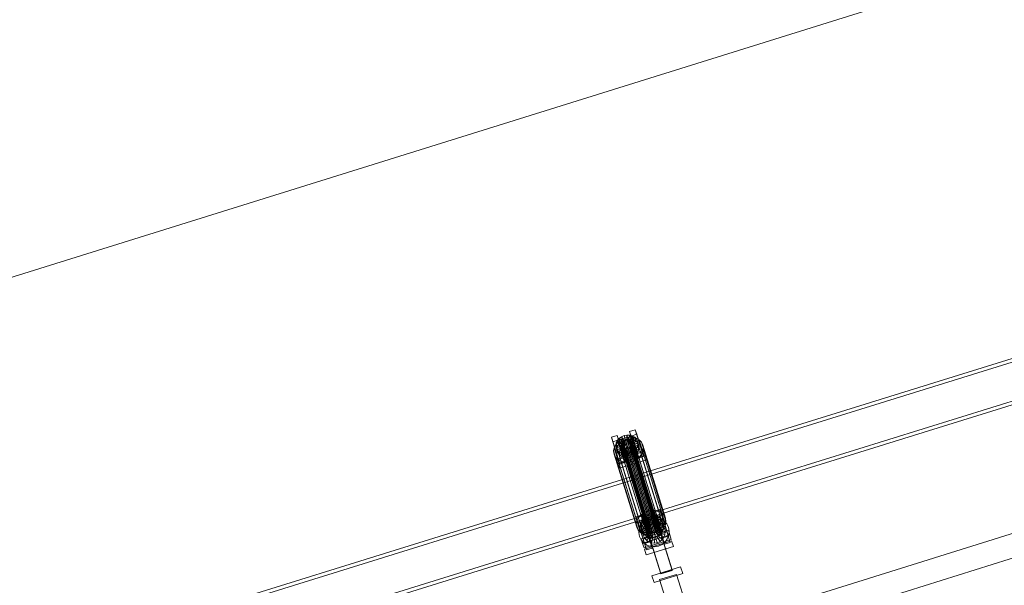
# Model space of a CAD drawing. Header units: millimetres. Extents: x -4738 to 65662, y -68080 to 6847.
# Tile 815 of 1056: x 16249 to 17909, y 1068 to 2021. Entities that reach past the tile are written whole.
import ezdxf

# ---------------------------------------------------------------- set-up
doc = ezdxf.new("R2010")
doc.units = ezdxf.units.MM
doc.layers.add('COTAS_P', color=1, linetype='Continuous', lineweight=0)
doc.layers.add('lateral_C02', color=7, linetype='Continuous', lineweight=0)
doc.dimstyles.new('R19_100', dxfattribs={"dimtxt": 250, "dimasz": 150, "dimexe": 150, "dimexo": 80, "dimgap": 100, "dimtad": 1, "dimtih": 1, "dimtoh": 1, "dimdsep": 46, "dimcen": 0.09, "dimadec": 0, "dimazin": 0, "dimtfac": 1, "dimtdec": 4, "dimtofl": 0, "dimtmove": 0, "dimatfit": 3, "dimfxl": 1, "dimtolj": 1, "dimtzin": 0, "dimarcsym": 0})

# ---------------------------------------------------------------- blocks, each defined once
blk = doc.blocks.new('DIM_R31_4')
at = {"layer": 'COTAS_P'}
for p, q in [((15248.4, 1279.1), (24311.8, 4109.1)), ((24311.8, 4109.1), (24155.2, 4107.3)), ((24311.8, 4109.1), (24182.1, 4021.4)), ((24580.1, 3250), (24311.8, 4109.1)), ((15248.4, 1279.1), (15378.1, 1366.8)), ((15248.4, 1279.1), (15405, 1280.8)), ((15516.6, 420), (15248.4, 1279.1))]:
    blk.add_line(p, q, dxfattribs=at)
blk.add_text('9495 P', height=250, rotation=17.3406, dxfattribs=at).set_placement((19750.3, 2789.5))

msp = doc.modelspace()

# ---------------------------------------------------------------- linework, layer by layer
at = {"layer": 'lateral_C02'}
for p, q in [((18224.729, 1544.304), (17288.772, 1253.81)), ((17290.55, 1248.079), (18226.507, 1538.574)), ((17309.174, 1188.074), (18245.131, 1478.568)), ((18246.91, 1472.838), (17310.953, 1182.344)), ((17277.444, 1327.253), (17286.99, 1330.234)), ((17286.99, 1330.234), (17289.37, 1322.565)), ((17298.74, 1292.711), (17286.99, 1330.234)), ((17246.899, 1317.716), (17256.444, 1320.696)), ((17249.279, 1310.047), (17246.899, 1317.716)), ((17246.899, 1317.716), (17258.649, 1280.193)), ((17258.825, 1313.027), (17249.279, 1310.047)), ((17256.444, 1320.696), (17258.825, 1313.027)), ((17268.195, 1283.174), (17256.444, 1320.696)), ((17256.631, 1311.946), (17259.648, 1315.479)), ((17257.957, 1310.093), (17263.184, 1313.902)), ((17258.825, 1313.027), (17270.575, 1275.505)), ((17259.648, 1315.479), (17263.558, 1318.328)), ((17266.541, 1310.199), (17259.648, 1315.479)), ((17259.648, 1315.479), (17261.689, 1308.905)), ((17263.184, 1313.902), (17269.247, 1316.538)), ((17263.184, 1313.902), (17301.439, 1190.648)), ((17263.558, 1318.328), (17268.094, 1320.3)), ((17268.393, 1311.549), (17263.558, 1318.328)), ((17263.558, 1318.328), (17265.598, 1311.755)), ((17270.134, 1313.727), (17265.598, 1311.755)), ((17266.201, 1311.295), (17268.053, 1312.645)), ((17268.053, 1312.645), (17270.202, 1313.579)), ((17268.053, 1312.645), (17312.429, 1169.669)), ((17268.094, 1320.3), (17272.946, 1321.26)), ((17270.542, 1312.483), (17268.094, 1320.3)), ((17268.094, 1320.3), (17270.134, 1313.727)), ((17270.542, 1312.483), (17268.393, 1311.549)), ((17269.247, 1316.538), (17275.734, 1317.821)), ((17269.247, 1316.538), (17307.502, 1193.284)), ((17274.986, 1314.686), (17270.134, 1313.727)), ((17270.134, 1313.727), (17272.582, 1305.909)), ((17270.202, 1313.579), (17272.5, 1314.033)), ((17270.202, 1313.579), (17314.577, 1170.603)), ((17272.84, 1312.937), (17270.542, 1312.483)), ((17272.582, 1305.909), (17270.542, 1312.483)), ((17272.5, 1314.033), (17274.792, 1313.977)), ((17272.5, 1314.033), (17316.876, 1171.058)), ((17272.84, 1312.937), (17272.946, 1321.26)), ((17275.132, 1312.882), (17272.84, 1312.937)), ((17274.88, 1306.364), (17272.84, 1312.937)), ((17272.946, 1321.26), (17277.785, 1321.142)), ((17272.946, 1321.26), (17274.986, 1314.686)), ((17274.792, 1313.977), (17276.922, 1313.415)), ((17274.792, 1313.977), (17319.168, 1171.002)), ((17274.986, 1314.686), (17274.88, 1306.364)), ((17279.825, 1314.568), (17274.986, 1314.686)), ((17275.132, 1312.882), (17277.785, 1321.142)), ((17277.262, 1312.319), (17275.132, 1312.882)), ((17277.172, 1306.308), (17275.132, 1312.882)), ((17275.734, 1317.821), (17282.203, 1317.663)), ((17275.734, 1317.821), (17313.989, 1194.567)), ((17276.922, 1313.415), (17278.743, 1312.384)), ((17276.922, 1313.415), (17321.297, 1170.439)), ((17279.825, 1314.568), (17277.172, 1306.308)), ((17277.262, 1312.319), (17282.28, 1319.954)), ((17279.083, 1311.288), (17277.262, 1312.319)), ((17279.302, 1305.746), (17277.262, 1312.319)), ((17279.825, 1319.584), (17277.444, 1327.253)), ((17277.444, 1327.253), (17289.195, 1289.731)), ((17277.785, 1321.142), (17282.28, 1319.954)), ((17277.785, 1321.142), (17279.825, 1314.568)), ((17278.743, 1312.384), (17280.133, 1310.955)), ((17278.743, 1312.384), (17323.119, 1169.409)), ((17279.083, 1311.288), (17286.126, 1317.778)), ((17284.321, 1313.381), (17279.302, 1305.746)), ((17289.37, 1322.565), (17279.825, 1319.584)), ((17291.575, 1282.062), (17279.825, 1319.584)), ((17284.321, 1313.381), (17279.825, 1314.568)), ((17280.473, 1309.859), (17289.059, 1314.762)), ((17282.203, 1317.663), (17288.213, 1316.076)), ((17282.203, 1317.663), (17320.458, 1194.409)), ((17282.28, 1319.954), (17286.126, 1317.778)), ((17282.28, 1319.954), (17284.321, 1313.381)), ((17288.166, 1311.205), (17284.321, 1313.381)), ((17286.126, 1317.778), (17289.059, 1314.762)), ((17286.126, 1317.778), (17288.166, 1311.205)), ((17288.213, 1316.076), (17293.353, 1313.167)), ((17288.213, 1316.076), (17326.467, 1192.821)), ((17289.059, 1314.762), (17290.881, 1311.11)), ((17289.059, 1314.762), (17291.1, 1308.188)), ((17289.37, 1322.565), (17301.121, 1285.042)), ((17293.353, 1313.167), (17297.275, 1309.134)), ((17293.353, 1313.167), (17331.608, 1189.912)), ((17261.03, 1272.524), (17249.279, 1310.047)), ((17250.436, 1294.509), (17251.359, 1300.054)), ((17251.359, 1300.054), (17253.924, 1305.37)), ((17251.359, 1300.054), (17289.614, 1176.8)), ((17253.924, 1305.37), (17257.957, 1310.093)), ((17253.924, 1305.37), (17292.179, 1182.115)), ((17254.023, 1303.822), (17254.713, 1307.97)), ((17263.876, 1304.677), (17254.023, 1303.822)), ((17254.023, 1303.822), (17256.063, 1297.248)), ((17254.608, 1299.785), (17254.023, 1303.822)), ((17264.154, 1302.765), (17254.608, 1299.785)), ((17254.608, 1299.785), (17256.649, 1293.211)), ((17256.43, 1296.133), (17254.608, 1299.785)), ((17254.713, 1307.97), (17256.631, 1311.946)), ((17264.203, 1306.642), (17254.713, 1307.97)), ((17254.713, 1307.97), (17256.753, 1301.396)), ((17256.753, 1301.396), (17256.063, 1297.248)), ((17256.063, 1297.248), (17265.917, 1298.104)), ((17256.063, 1297.248), (17256.649, 1293.211)), ((17265.017, 1301.036), (17256.43, 1296.133)), ((17256.43, 1296.133), (17258.47, 1289.56)), ((17259.364, 1293.117), (17256.43, 1296.133)), ((17265.112, 1308.526), (17256.631, 1311.946)), ((17256.631, 1311.946), (17258.672, 1305.372)), ((17256.649, 1293.211), (17266.194, 1296.191)), ((17258.672, 1305.372), (17256.753, 1301.396)), ((17256.753, 1301.396), (17266.243, 1300.069)), ((17257.957, 1310.093), (17296.212, 1186.838)), ((17261.689, 1308.905), (17258.672, 1305.372)), ((17258.672, 1305.372), (17267.152, 1301.952)), ((17266.406, 1299.607), (17259.364, 1293.117)), ((17265.598, 1311.755), (17261.689, 1308.905)), ((17261.689, 1308.905), (17268.582, 1303.626)), ((17268.228, 1298.576), (17263.209, 1290.941)), ((17263.536, 1305.773), (17263.863, 1307.738)), ((17263.814, 1303.861), (17263.536, 1305.773)), ((17263.536, 1305.773), (17307.912, 1162.798)), ((17264.677, 1302.131), (17263.814, 1303.861)), ((17263.814, 1303.861), (17308.189, 1160.885)), ((17263.863, 1307.738), (17264.772, 1309.621)), ((17263.863, 1307.738), (17308.239, 1164.762)), ((17264.203, 1306.642), (17263.876, 1304.677)), ((17265.917, 1298.104), (17263.876, 1304.677)), ((17263.876, 1304.677), (17264.154, 1302.765)), ((17266.194, 1296.191), (17264.154, 1302.765)), ((17264.154, 1302.765), (17265.017, 1301.036)), ((17265.112, 1308.526), (17264.203, 1306.642)), ((17266.243, 1300.069), (17264.203, 1306.642)), ((17266.066, 1300.702), (17264.677, 1302.131)), ((17264.677, 1302.131), (17309.052, 1159.156)), ((17264.772, 1309.621), (17266.201, 1311.295)), ((17264.772, 1309.621), (17309.148, 1166.646)), ((17267.057, 1294.462), (17265.017, 1301.036)), ((17265.017, 1301.036), (17266.406, 1299.607)), ((17266.541, 1310.199), (17265.112, 1308.526)), ((17267.152, 1301.952), (17265.112, 1308.526)), ((17265.598, 1311.755), (17270.433, 1304.975)), ((17265.917, 1298.104), (17266.243, 1300.069)), ((17266.194, 1296.191), (17265.917, 1298.104)), ((17267.888, 1299.671), (17266.066, 1300.702)), ((17266.066, 1300.702), (17310.442, 1157.727)), ((17267.057, 1294.462), (17266.194, 1296.191)), ((17266.201, 1311.295), (17310.577, 1168.319)), ((17266.243, 1300.069), (17267.152, 1301.952)), ((17268.447, 1293.033), (17266.406, 1299.607)), ((17266.406, 1299.607), (17268.228, 1298.576)), ((17268.393, 1311.549), (17266.541, 1310.199)), ((17268.582, 1303.626), (17266.541, 1310.199)), ((17267.152, 1301.952), (17268.582, 1303.626)), ((17270.357, 1298.013), (17267.705, 1289.753)), ((17270.017, 1299.109), (17267.888, 1299.671)), ((17267.888, 1299.671), (17312.263, 1156.696)), ((17270.268, 1292.002), (17268.228, 1298.576)), ((17268.228, 1298.576), (17270.357, 1298.013)), ((17270.433, 1304.975), (17268.393, 1311.549)), ((17268.582, 1303.626), (17270.433, 1304.975)), ((17272.309, 1299.053), (17270.017, 1299.109)), ((17270.017, 1299.109), (17314.393, 1156.134)), ((17272.398, 1291.44), (17270.357, 1298.013)), ((17270.357, 1298.013), (17272.649, 1297.957)), ((17270.433, 1304.975), (17272.582, 1305.909)), ((17274.608, 1299.508), (17272.309, 1299.053)), ((17272.309, 1299.053), (17316.685, 1156.078)), ((17272.649, 1297.957), (17272.544, 1289.635)), ((17272.582, 1305.909), (17274.88, 1306.364)), ((17272.649, 1297.957), (17274.948, 1298.412)), ((17274.69, 1291.384), (17272.649, 1297.957)), ((17276.756, 1300.442), (17274.608, 1299.508)), ((17274.608, 1299.508), (17318.983, 1156.532)), ((17274.88, 1306.364), (17277.172, 1306.308)), ((17274.948, 1298.412), (17277.096, 1299.346)), ((17274.948, 1298.412), (17277.396, 1290.595)), ((17276.988, 1291.838), (17274.948, 1298.412)), ((17278.608, 1301.791), (17276.756, 1300.442)), ((17276.756, 1300.442), (17321.132, 1157.466)), ((17277.096, 1299.346), (17278.948, 1300.696)), ((17277.096, 1299.346), (17281.932, 1292.567)), ((17279.137, 1292.772), (17277.096, 1299.346)), ((17277.172, 1306.308), (17279.302, 1305.746)), ((17280.037, 1303.465), (17278.608, 1301.791)), ((17278.608, 1301.791), (17322.984, 1158.816)), ((17278.948, 1300.696), (17280.377, 1302.369)), ((17278.948, 1300.696), (17285.841, 1295.416)), ((17280.989, 1294.122), (17278.948, 1300.696)), ((17280.473, 1309.859), (17279.083, 1311.288)), ((17281.123, 1304.715), (17279.083, 1311.288)), ((17279.302, 1305.746), (17281.123, 1304.715)), ((17280.946, 1305.348), (17280.037, 1303.465)), ((17280.037, 1303.465), (17324.413, 1160.49)), ((17280.133, 1310.955), (17280.996, 1309.226)), ((17280.133, 1310.955), (17324.508, 1167.98)), ((17280.377, 1302.369), (17281.286, 1304.253)), ((17280.377, 1302.369), (17288.858, 1298.949)), ((17282.418, 1295.796), (17280.377, 1302.369)), ((17281.336, 1308.13), (17280.473, 1309.859)), ((17282.513, 1303.286), (17280.473, 1309.859)), ((17281.273, 1307.313), (17280.946, 1305.348)), ((17280.946, 1305.348), (17325.322, 1162.373)), ((17282.418, 1295.796), (17280.989, 1294.122)), ((17280.996, 1309.226), (17281.273, 1307.313)), ((17325.371, 1166.25), (17280.996, 1309.226)), ((17288.166, 1311.205), (17281.123, 1304.715)), ((17281.123, 1304.715), (17282.513, 1303.286)), ((17281.273, 1307.313), (17325.649, 1164.338)), ((17281.286, 1304.253), (17281.613, 1306.218)), ((17281.286, 1304.253), (17290.777, 1302.925)), ((17283.327, 1297.679), (17281.286, 1304.253)), ((17290.881, 1311.11), (17281.336, 1308.13)), ((17281.336, 1308.13), (17283.376, 1301.556)), ((17281.613, 1306.218), (17281.336, 1308.13)), ((17281.613, 1306.218), (17291.467, 1307.073)), ((17283.654, 1299.644), (17281.613, 1306.218)), ((17283.327, 1297.679), (17282.418, 1295.796)), ((17290.898, 1292.376), (17282.418, 1295.796)), ((17291.1, 1308.188), (17282.513, 1303.286)), ((17282.513, 1303.286), (17283.376, 1301.556)), ((17283.654, 1299.644), (17283.327, 1297.679)), ((17292.817, 1296.352), (17283.327, 1297.679)), ((17283.376, 1301.556), (17292.922, 1304.537)), ((17283.376, 1301.556), (17283.654, 1299.644)), ((17293.507, 1300.5), (17283.654, 1299.644)), ((17288.858, 1298.949), (17285.841, 1295.416)), ((17291.1, 1308.188), (17288.166, 1311.205)), ((17290.777, 1302.925), (17288.858, 1298.949)), ((17288.858, 1298.949), (17290.898, 1292.376)), ((17291.467, 1307.073), (17290.777, 1302.925)), ((17290.777, 1302.925), (17292.817, 1296.352)), ((17292.922, 1304.537), (17290.881, 1311.11)), ((17290.881, 1311.11), (17291.467, 1307.073)), ((17290.898, 1292.376), (17292.817, 1296.352)), ((17292.922, 1304.537), (17291.1, 1308.188)), ((17291.467, 1307.073), (17293.507, 1300.5)), ((17292.817, 1296.352), (17293.507, 1300.5)), ((17293.507, 1300.5), (17292.922, 1304.537)), ((17297.275, 1309.134), (17299.711, 1304.253)), ((17297.275, 1309.134), (17335.53, 1185.88)), ((17300.494, 1298.856), (17299.571, 1293.311)), ((17299.711, 1304.253), (17300.494, 1298.856)), ((17337.965, 1180.999), (17299.711, 1304.253)), ((17300.494, 1298.856), (17338.749, 1175.602)), ((17251.22, 1289.112), (17250.436, 1294.509)), ((17250.436, 1294.509), (17288.691, 1171.255)), ((17253.655, 1284.231), (17251.22, 1289.112)), ((17251.22, 1289.112), (17289.474, 1165.858)), ((17257.577, 1280.199), (17253.655, 1284.231)), ((17253.655, 1284.231), (17291.91, 1160.977)), ((17255.296, 1280.863), (17301.114, 1295.169)), ((17257.676, 1273.193), (17255.296, 1280.863)), ((17255.296, 1280.863), (17257.744, 1273.045)), ((17256.649, 1293.211), (17258.47, 1289.56)), ((17262.718, 1277.29), (17257.577, 1280.199)), ((17257.577, 1280.199), (17295.832, 1156.944)), ((17303.495, 1287.5), (17257.676, 1273.193)), ((17303.563, 1287.352), (17257.744, 1273.045)), ((17258.47, 1289.56), (17267.057, 1294.462)), ((17258.47, 1289.56), (17261.404, 1286.543)), ((17268.195, 1283.174), (17258.649, 1280.193)), ((17258.649, 1280.193), (17261.03, 1272.524)), ((17259.364, 1293.117), (17261.404, 1286.543)), ((17263.209, 1290.941), (17259.364, 1293.117)), ((17260.124, 1265.376), (17305.943, 1279.683)), ((17261.404, 1286.543), (17268.447, 1293.033)), ((17261.404, 1286.543), (17265.25, 1284.367)), ((17263.209, 1290.941), (17265.25, 1284.367)), ((17267.705, 1289.753), (17263.209, 1290.941)), ((17265.25, 1284.367), (17270.268, 1292.002)), ((17265.25, 1284.367), (17269.745, 1283.18)), ((17268.447, 1293.033), (17267.057, 1294.462)), ((17267.705, 1289.753), (17269.745, 1283.18)), ((17272.544, 1289.635), (17267.705, 1289.753)), ((17270.575, 1275.505), (17268.195, 1283.174)), ((17270.268, 1292.002), (17268.447, 1293.033)), ((17269.745, 1283.18), (17272.398, 1291.44)), ((17269.745, 1283.18), (17274.584, 1283.062)), ((17269.812, 1281.322), (17288.903, 1287.283)), ((17269.888, 1281.079), (17269.812, 1281.322)), ((17330.205, 1087.917), (17269.812, 1281.322)), ((17288.979, 1287.04), (17269.888, 1281.079)), ((17330.281, 1087.674), (17269.888, 1281.079)), ((17272.398, 1291.44), (17270.268, 1292.002)), ((17274.69, 1291.384), (17272.398, 1291.44)), ((17277.396, 1290.595), (17272.544, 1289.635)), ((17272.544, 1289.635), (17274.584, 1283.062)), ((17274.584, 1283.062), (17274.69, 1291.384)), ((17274.584, 1283.062), (17279.436, 1284.021)), ((17276.988, 1291.838), (17274.69, 1291.384)), ((17279.137, 1292.772), (17276.988, 1291.838)), ((17279.436, 1284.021), (17276.988, 1291.838)), ((17281.932, 1292.567), (17277.396, 1290.595)), ((17277.396, 1290.595), (17279.436, 1284.021)), ((17280.989, 1294.122), (17279.137, 1292.772)), ((17283.972, 1285.993), (17279.137, 1292.772)), ((17279.436, 1284.021), (17283.972, 1285.993)), ((17287.881, 1288.843), (17280.989, 1294.122)), ((17287.747, 1279.463), (17281.683, 1276.827)), ((17285.841, 1295.416), (17281.932, 1292.567)), ((17281.932, 1292.567), (17283.972, 1285.993)), ((17283.972, 1285.993), (17287.881, 1288.843)), ((17285.841, 1295.416), (17287.881, 1288.843)), ((17292.973, 1283.272), (17287.747, 1279.463)), ((17287.747, 1279.463), (17326.001, 1156.208)), ((17287.881, 1288.843), (17290.898, 1292.376)), ((17288.903, 1287.283), (17288.979, 1287.04)), ((17349.296, 1093.879), (17288.903, 1287.283)), ((17288.979, 1287.04), (17349.372, 1093.635)), ((17298.74, 1292.711), (17289.195, 1289.731)), ((17289.195, 1289.731), (17291.575, 1282.062)), ((17291.575, 1282.062), (17301.121, 1285.042)), ((17297.006, 1287.996), (17292.973, 1283.272)), ((17292.973, 1283.272), (17331.228, 1160.018)), ((17299.571, 1293.311), (17297.006, 1287.996)), ((17297.006, 1287.996), (17335.261, 1164.741)), ((17301.121, 1285.042), (17298.74, 1292.711)), ((17299.571, 1293.311), (17337.826, 1170.057)), ((17301.114, 1295.169), (17303.495, 1287.5)), ((17303.563, 1287.352), (17301.114, 1295.169)), ((17303.495, 1287.5), (17305.943, 1279.683)), ((17305.943, 1279.683), (17303.563, 1287.352)), ((17260.124, 1265.376), (17257.676, 1273.193)), ((17257.744, 1273.045), (17260.124, 1265.376)), ((17261.03, 1272.524), (17270.575, 1275.505)), ((17268.727, 1275.702), (17262.718, 1277.29)), ((17262.718, 1277.29), (17300.972, 1154.035)), ((17275.196, 1275.544), (17268.727, 1275.702)), ((17268.727, 1275.702), (17306.982, 1152.447)), ((17281.683, 1276.827), (17275.196, 1275.544)), ((17275.196, 1275.544), (17313.451, 1152.29)), ((17281.683, 1276.827), (17319.938, 1153.573)), ((17288.772, 1253.81), (16352.815, 963.315)), ((16354.593, 957.585), (17290.55, 1248.079)), ((17309.174, 1188.074), (17288.772, 1253.81)), ((17288.772, 1253.81), (17290.55, 1248.079)), ((17290.55, 1248.079), (17310.953, 1182.344)), ((17048.368, 882.564), (18193.828, 1240.226)), ((17060.29, 844.382), (18205.75, 1202.044)), ((17319.099, 1193.043), (17328.645, 1196.023)), ((17328.645, 1196.023), (17331.025, 1188.354)), ((17340.396, 1158.501), (17328.645, 1196.023)), ((16373.217, 897.579), (17309.174, 1188.074)), ((17310.953, 1182.344), (16374.996, 891.849)), ((17288.554, 1183.505), (17298.099, 1186.486)), ((17290.934, 1175.836), (17288.554, 1183.505)), ((17288.554, 1183.505), (17300.305, 1145.983)), ((17292.179, 1182.115), (17289.614, 1176.8)), ((17296.212, 1186.838), (17292.179, 1182.115)), ((17301.439, 1190.648), (17296.212, 1186.838)), ((17298.099, 1186.486), (17300.48, 1178.817)), ((17309.85, 1148.963), (17298.099, 1186.486)), ((17298.287, 1177.735), (17301.304, 1181.268)), ((17299.844, 1175.31), (17304.936, 1179.558)), ((17301.304, 1181.268), (17305.213, 1184.118)), ((17308.196, 1175.989), (17301.304, 1181.268)), ((17301.304, 1181.268), (17303.344, 1174.695)), ((17307.502, 1193.284), (17301.439, 1190.648)), ((17304.936, 1179.558), (17310.953, 1182.343)), ((17305.213, 1184.118), (17309.749, 1186.09)), ((17310.048, 1177.338), (17305.213, 1184.118)), ((17305.213, 1184.118), (17307.253, 1177.544)), ((17311.789, 1179.516), (17307.253, 1177.544)), ((17313.989, 1194.567), (17307.502, 1193.284)), ((17309.749, 1186.09), (17314.601, 1187.049)), ((17312.197, 1178.272), (17309.749, 1186.09)), ((17309.749, 1186.09), (17311.789, 1179.516)), ((17310.953, 1182.343), (17317.486, 1183.477)), ((17316.641, 1180.476), (17311.789, 1179.516)), ((17311.789, 1179.516), (17314.237, 1171.699)), ((17320.458, 1194.409), (17313.989, 1194.567)), ((17314.495, 1178.727), (17314.601, 1187.049)), ((17314.601, 1187.049), (17319.44, 1186.931)), ((17314.601, 1187.049), (17316.641, 1180.476)), ((17316.641, 1180.476), (17316.536, 1172.153)), ((17321.48, 1180.358), (17316.641, 1180.476)), ((17316.787, 1178.671), (17319.44, 1186.931)), ((17317.486, 1183.477), (17324.09, 1182.88)), ((17321.48, 1180.358), (17318.828, 1172.097)), ((17318.917, 1178.109), (17323.935, 1185.744)), ((17321.48, 1185.374), (17319.099, 1193.043)), ((17319.099, 1193.043), (17330.85, 1155.52)), ((17319.44, 1186.931), (17323.935, 1185.744)), ((17319.44, 1186.931), (17321.48, 1180.358)), ((17326.467, 1192.821), (17320.458, 1194.409)), ((17320.738, 1177.078), (17327.781, 1183.568)), ((17331.025, 1188.354), (17321.48, 1185.374)), ((17333.23, 1147.851), (17321.48, 1185.374)), ((17325.976, 1179.17), (17321.48, 1180.358)), ((17322.128, 1175.649), (17330.715, 1180.551)), ((17322.168, 1183.331), (17331.714, 1186.312)), ((17322.168, 1183.331), (17336.475, 1137.513)), ((17323.935, 1185.744), (17327.781, 1183.568)), ((17323.935, 1185.744), (17325.976, 1179.17)), ((17324.09, 1182.88), (17330.314, 1180.595)), ((17331.608, 1189.912), (17326.467, 1192.821)), ((17327.781, 1183.568), (17330.715, 1180.551)), ((17327.781, 1183.568), (17329.821, 1176.994)), ((17330.314, 1180.595), (17335.735, 1176.777)), ((17330.715, 1180.551), (17332.536, 1176.9)), ((17330.715, 1180.551), (17332.755, 1173.978)), ((17331.025, 1188.354), (17342.776, 1150.832)), ((17335.53, 1185.88), (17331.608, 1189.912)), ((17346.02, 1140.493), (17331.714, 1186.312)), ((17337.965, 1180.999), (17335.53, 1185.88)), ((17338.749, 1175.602), (17337.965, 1180.999)), ((17289.614, 1176.8), (17288.691, 1171.255)), ((17288.691, 1171.255), (17289.474, 1165.858)), ((17289.474, 1165.858), (17291.91, 1160.977)), ((17300.48, 1178.817), (17290.934, 1175.836)), ((17302.685, 1138.314), (17290.934, 1175.836)), ((17291.623, 1173.793), (17301.168, 1176.774)), ((17291.623, 1173.793), (17305.929, 1127.975)), ((17293.145, 1157.061), (17293.741, 1163.664)), ((17293.741, 1163.664), (17296.026, 1169.889)), ((17295.678, 1169.611), (17296.368, 1173.759)), ((17305.532, 1170.467), (17295.678, 1169.611)), ((17295.678, 1169.611), (17297.718, 1163.037)), ((17296.264, 1165.574), (17295.678, 1169.611)), ((17296.026, 1169.889), (17299.844, 1175.31)), ((17305.809, 1168.554), (17296.264, 1165.574)), ((17296.264, 1165.574), (17298.304, 1159)), ((17298.085, 1161.923), (17296.264, 1165.574)), ((17296.368, 1173.759), (17298.287, 1177.735)), ((17305.858, 1172.432), (17296.368, 1173.759)), ((17296.368, 1173.759), (17298.408, 1167.185)), ((17298.408, 1167.185), (17297.718, 1163.037)), ((17297.718, 1163.037), (17307.572, 1163.893)), ((17297.718, 1163.037), (17298.304, 1159)), ((17306.672, 1166.825), (17298.085, 1161.923)), ((17306.767, 1174.315), (17298.287, 1177.735)), ((17298.287, 1177.735), (17300.327, 1171.161)), ((17300.327, 1171.161), (17298.408, 1167.185)), ((17298.408, 1167.185), (17307.899, 1165.858)), ((17299.985, 1162.262), (17301.695, 1166.918)), ((17303.344, 1174.695), (17300.327, 1171.161)), ((17300.327, 1171.161), (17308.808, 1167.741)), ((17300.48, 1178.817), (17312.23, 1141.294)), ((17308.062, 1165.396), (17301.019, 1158.906)), ((17315.475, 1130.956), (17301.168, 1176.774)), ((17301.695, 1166.918), (17304.551, 1170.973)), ((17310.552, 1162.276), (17301.695, 1166.918)), ((17307.253, 1177.544), (17303.344, 1174.695)), ((17303.344, 1174.695), (17310.237, 1169.415)), ((17304.551, 1170.973), (17308.359, 1174.151)), ((17311.905, 1164.197), (17304.551, 1170.973)), ((17309.883, 1164.365), (17304.865, 1156.73)), ((17305.858, 1172.432), (17305.532, 1170.467)), ((17307.572, 1163.893), (17305.532, 1170.467)), ((17305.532, 1170.467), (17305.809, 1168.554)), ((17307.849, 1161.981), (17305.809, 1168.554)), ((17305.809, 1168.554), (17306.672, 1166.825)), ((17306.767, 1174.315), (17305.858, 1172.432)), ((17307.899, 1165.858), (17305.858, 1172.432)), ((17308.712, 1160.251), (17306.672, 1166.825)), ((17306.672, 1166.825), (17308.062, 1165.396)), ((17308.196, 1175.989), (17306.767, 1174.315)), ((17308.808, 1167.741), (17306.767, 1174.315)), ((17307.253, 1177.544), (17312.089, 1170.765)), ((17307.572, 1163.893), (17307.899, 1165.858)), ((17307.849, 1161.981), (17307.572, 1163.893)), ((17307.899, 1165.858), (17308.808, 1167.741)), ((17308.239, 1164.762), (17307.912, 1162.798)), ((17307.912, 1162.798), (17308.189, 1160.885)), ((17310.102, 1158.823), (17308.062, 1165.396)), ((17308.062, 1165.396), (17309.883, 1164.365)), ((17310.048, 1177.338), (17308.196, 1175.989)), ((17310.237, 1169.415), (17308.196, 1175.989)), ((17309.148, 1166.646), (17308.239, 1164.762)), ((17308.359, 1174.151), (17312.86, 1176.234)), ((17313.709, 1165.702), (17308.359, 1174.151)), ((17308.808, 1167.741), (17310.237, 1169.415)), ((17310.577, 1168.319), (17309.148, 1166.646)), ((17312.013, 1163.803), (17309.36, 1155.543)), ((17311.923, 1157.792), (17309.883, 1164.365)), ((17309.883, 1164.365), (17312.013, 1163.803)), ((17312.197, 1178.272), (17310.048, 1177.338)), ((17312.089, 1170.765), (17310.048, 1177.338)), ((17310.237, 1169.415), (17312.089, 1170.765)), ((17310.552, 1162.276), (17311.905, 1164.197)), ((17312.429, 1169.669), (17310.577, 1168.319)), ((17311.905, 1164.197), (17313.709, 1165.702)), ((17314.053, 1157.229), (17312.013, 1163.803)), ((17312.013, 1163.803), (17314.305, 1163.747)), ((17312.089, 1170.765), (17314.237, 1171.699)), ((17314.495, 1178.727), (17312.197, 1178.272)), ((17314.237, 1171.699), (17312.197, 1178.272)), ((17314.577, 1170.603), (17312.429, 1169.669)), ((17312.86, 1176.234), (17317.747, 1177.082)), ((17315.841, 1166.689), (17312.86, 1176.234)), ((17313.709, 1165.702), (17315.841, 1166.689)), ((17314.305, 1163.747), (17314.199, 1155.425)), ((17314.237, 1171.699), (17316.536, 1172.153)), ((17314.305, 1163.747), (17316.603, 1164.201)), ((17316.345, 1157.173), (17314.305, 1163.747)), ((17316.787, 1178.671), (17314.495, 1178.727)), ((17316.536, 1172.153), (17314.495, 1178.727)), ((17316.876, 1171.058), (17314.577, 1170.603)), ((17315.841, 1166.689), (17318.156, 1167.09)), ((17316.536, 1172.153), (17318.828, 1172.097)), ((17316.603, 1164.201), (17318.752, 1165.135)), ((17316.603, 1164.201), (17319.051, 1156.384)), ((17318.643, 1157.628), (17316.603, 1164.201)), ((17318.917, 1178.109), (17316.787, 1178.671)), ((17318.828, 1172.097), (17316.787, 1178.671)), ((17319.168, 1171.002), (17316.876, 1171.058)), ((17318.156, 1167.09), (17317.747, 1177.082)), ((17317.747, 1177.082), (17322.687, 1176.636)), ((17318.156, 1167.09), (17320.496, 1166.879)), ((17318.752, 1165.135), (17320.603, 1166.485)), ((17318.752, 1165.135), (17323.587, 1158.356)), ((17320.792, 1158.562), (17318.752, 1165.135)), ((17318.828, 1172.097), (17320.957, 1171.535)), ((17320.738, 1177.078), (17318.917, 1178.109)), ((17320.957, 1171.535), (17318.917, 1178.109)), ((17321.297, 1170.439), (17319.168, 1171.002)), ((17320.496, 1166.879), (17322.687, 1176.636)), ((17320.496, 1166.879), (17322.701, 1166.069)), ((17320.603, 1166.485), (17322.033, 1168.159)), ((17320.603, 1166.485), (17327.496, 1161.206)), ((17322.644, 1159.912), (17320.603, 1166.485)), ((17322.128, 1175.649), (17320.738, 1177.078)), ((17322.779, 1170.504), (17320.738, 1177.078)), ((17325.976, 1179.17), (17320.957, 1171.535)), ((17320.957, 1171.535), (17322.779, 1170.504)), ((17323.119, 1169.409), (17321.297, 1170.439)), ((17322.033, 1168.159), (17322.942, 1170.042)), ((17322.033, 1168.159), (17330.513, 1164.739)), ((17324.073, 1161.585), (17322.033, 1168.159)), ((17322.991, 1173.919), (17322.128, 1175.649)), ((17324.168, 1169.075), (17322.128, 1175.649)), ((17322.687, 1176.636), (17327.343, 1174.927)), ((17322.701, 1166.069), (17327.343, 1174.927)), ((17322.701, 1166.069), (17324.622, 1164.716)), ((17329.821, 1176.994), (17322.779, 1170.504)), ((17322.779, 1170.504), (17324.168, 1169.075)), ((17322.942, 1170.042), (17323.268, 1172.007)), ((17322.942, 1170.042), (17332.432, 1168.715)), ((17324.982, 1163.469), (17322.942, 1170.042)), ((17332.536, 1176.9), (17322.991, 1173.919)), ((17322.991, 1173.919), (17325.031, 1167.346)), ((17323.268, 1172.007), (17322.991, 1173.919)), ((17324.508, 1167.98), (17323.119, 1169.409)), ((17323.268, 1172.007), (17333.122, 1172.863)), ((17325.309, 1165.434), (17323.268, 1172.007)), ((17324.982, 1163.469), (17324.073, 1161.585)), ((17332.755, 1173.978), (17324.168, 1169.075)), ((17324.168, 1169.075), (17325.031, 1167.346)), ((17325.371, 1166.25), (17324.508, 1167.98)), ((17324.622, 1164.716), (17331.398, 1172.07)), ((17324.622, 1164.716), (17326.127, 1162.912)), ((17325.309, 1165.434), (17324.982, 1163.469)), ((17334.472, 1162.141), (17324.982, 1163.469)), ((17325.031, 1167.346), (17334.577, 1170.326)), ((17325.031, 1167.346), (17325.309, 1165.434)), ((17335.163, 1166.289), (17325.309, 1165.434)), ((17325.322, 1162.373), (17325.649, 1164.338)), ((17325.649, 1164.338), (17325.371, 1166.25)), ((17329.821, 1176.994), (17325.976, 1179.17)), ((17326.127, 1162.912), (17334.576, 1168.262)), ((17326.127, 1162.912), (17327.114, 1160.78)), ((17336.66, 1163.761), (17327.114, 1160.78)), ((17327.343, 1174.927), (17331.398, 1172.07)), ((17330.513, 1164.739), (17327.496, 1161.206)), ((17332.755, 1173.978), (17329.821, 1176.994)), ((17332.432, 1168.715), (17330.513, 1164.739)), ((17330.513, 1164.739), (17332.554, 1158.165)), ((17331.228, 1160.018), (17335.261, 1164.741)), ((17331.398, 1172.07), (17334.576, 1168.262)), ((17333.122, 1172.863), (17332.432, 1168.715)), ((17332.432, 1168.715), (17334.472, 1162.141)), ((17334.577, 1170.326), (17332.536, 1176.9)), ((17332.536, 1176.9), (17333.122, 1172.863)), ((17334.577, 1170.326), (17332.755, 1173.978)), ((17333.122, 1172.863), (17335.163, 1166.289)), ((17334.472, 1162.141), (17335.163, 1166.289)), ((17334.576, 1168.262), (17336.66, 1163.761)), ((17335.163, 1166.289), (17334.577, 1170.326)), ((17335.261, 1164.741), (17337.826, 1170.057)), ((17335.735, 1176.777), (17339.983, 1171.686)), ((17336.66, 1163.761), (17337.507, 1158.874)), ((17337.826, 1170.057), (17338.749, 1175.602)), ((17339.983, 1171.686), (17342.769, 1165.668)), ((17342.769, 1165.668), (17343.902, 1159.135)), ((17291.91, 1160.977), (17295.832, 1156.944)), ((17294.278, 1150.527), (17293.145, 1157.061)), ((17297.063, 1144.51), (17294.278, 1150.527)), ((17295.832, 1156.944), (17300.972, 1154.035)), ((17296.951, 1146.652), (17342.77, 1160.958)), ((17299.332, 1138.983), (17296.951, 1146.652)), ((17296.951, 1146.652), (17299.399, 1138.835)), ((17298.085, 1161.923), (17300.126, 1155.349)), ((17301.019, 1158.906), (17298.085, 1161.923)), ((17298.304, 1159), (17307.849, 1161.981)), ((17298.304, 1159), (17300.126, 1155.349)), ((17345.15, 1153.289), (17299.332, 1138.983)), ((17345.218, 1153.141), (17299.399, 1138.835)), ((17299.539, 1157.322), (17299.985, 1162.262)), ((17309.531, 1157.73), (17299.539, 1157.322)), ((17300.387, 1152.435), (17299.539, 1157.322)), ((17309.742, 1160.07), (17299.985, 1162.262)), ((17300.126, 1155.349), (17308.712, 1160.251)), ((17300.126, 1155.349), (17303.059, 1152.333)), ((17309.85, 1148.963), (17300.305, 1145.983)), ((17309.932, 1155.415), (17300.387, 1152.435)), ((17302.471, 1147.934), (17300.387, 1152.435)), ((17300.972, 1154.035), (17306.982, 1152.447)), ((17301.019, 1158.906), (17303.059, 1152.333)), ((17304.865, 1156.73), (17301.019, 1158.906)), ((17310.919, 1153.283), (17302.471, 1147.934)), ((17305.648, 1144.125), (17302.471, 1147.934)), ((17303.059, 1152.333), (17310.102, 1158.823)), ((17303.059, 1152.333), (17306.905, 1150.157)), ((17304.865, 1156.73), (17306.905, 1150.157)), ((17309.36, 1155.543), (17304.865, 1156.73)), ((17312.425, 1151.479), (17305.648, 1144.125)), ((17306.905, 1150.157), (17311.923, 1157.792)), ((17306.905, 1150.157), (17311.4, 1148.969)), ((17306.982, 1152.447), (17313.451, 1152.29)), ((17308.712, 1160.251), (17307.849, 1161.981)), ((17308.189, 1160.885), (17309.052, 1159.156)), ((17310.102, 1158.823), (17308.712, 1160.251)), ((17309.052, 1159.156), (17310.442, 1157.727)), ((17309.36, 1155.543), (17311.4, 1148.969)), ((17314.199, 1155.425), (17309.36, 1155.543)), ((17309.531, 1157.73), (17309.742, 1160.07)), ((17309.932, 1155.415), (17309.531, 1157.73)), ((17314.345, 1150.126), (17309.703, 1141.269)), ((17309.742, 1160.07), (17310.552, 1162.276)), ((17312.23, 1141.294), (17309.85, 1148.963)), ((17310.919, 1153.283), (17309.932, 1155.415)), ((17311.923, 1157.792), (17310.102, 1158.823)), ((17310.442, 1157.727), (17312.263, 1156.696)), ((17312.425, 1151.479), (17310.919, 1153.283)), ((17311.381, 1147.386), (17330.472, 1153.348)), ((17311.629, 1146.593), (17311.381, 1147.386)), ((17329.89, 1088.12), (17311.381, 1147.386)), ((17311.4, 1148.969), (17314.053, 1157.229)), ((17311.4, 1148.969), (17316.239, 1148.851)), ((17330.72, 1152.555), (17311.629, 1146.593)), ((17330.138, 1087.327), (17311.629, 1146.593)), ((17314.053, 1157.229), (17311.923, 1157.792)), ((17312.263, 1156.696), (17314.393, 1156.134)), ((17314.345, 1150.126), (17312.425, 1151.479)), ((17313.451, 1152.29), (17319.938, 1153.573)), ((17316.345, 1157.173), (17314.053, 1157.229)), ((17319.051, 1156.384), (17314.199, 1155.425)), ((17314.199, 1155.425), (17316.239, 1148.851)), ((17316.551, 1149.317), (17314.345, 1150.126)), ((17316.551, 1149.317), (17314.359, 1139.56)), ((17314.393, 1156.134), (17316.685, 1156.078)), ((17316.239, 1148.851), (17316.345, 1157.173)), ((17316.239, 1148.851), (17321.091, 1149.811)), ((17318.643, 1157.628), (17316.345, 1157.173)), ((17318.891, 1149.105), (17316.551, 1149.317)), ((17316.685, 1156.078), (17318.983, 1156.532)), ((17320.792, 1158.562), (17318.643, 1157.628)), ((17321.091, 1149.811), (17318.643, 1157.628)), ((17321.206, 1149.507), (17318.891, 1149.105)), ((17318.891, 1149.105), (17319.299, 1139.114)), ((17318.983, 1156.532), (17321.132, 1157.466)), ((17323.587, 1158.356), (17319.051, 1156.384)), ((17319.051, 1156.384), (17321.091, 1149.811)), ((17319.938, 1153.573), (17326.001, 1156.208)), ((17322.644, 1159.912), (17320.792, 1158.562)), ((17325.627, 1151.783), (17320.792, 1158.562)), ((17321.091, 1149.811), (17325.627, 1151.783)), ((17321.132, 1157.466), (17322.984, 1158.816)), ((17323.338, 1150.494), (17321.206, 1149.507)), ((17321.206, 1149.507), (17324.186, 1139.961)), ((17324.073, 1161.585), (17322.644, 1159.912)), ((17329.537, 1154.632), (17322.644, 1159.912)), ((17322.984, 1158.816), (17324.413, 1160.49)), ((17325.142, 1151.999), (17323.338, 1150.494)), ((17323.338, 1150.494), (17328.687, 1142.045)), ((17327.496, 1161.206), (17323.587, 1158.356)), ((17323.587, 1158.356), (17325.627, 1151.783)), ((17332.554, 1158.165), (17324.073, 1161.585)), ((17324.413, 1160.49), (17325.322, 1162.373)), ((17326.495, 1153.92), (17325.142, 1151.999)), ((17325.142, 1151.999), (17332.496, 1145.223)), ((17325.627, 1151.783), (17329.537, 1154.632)), ((17326.001, 1156.208), (17331.228, 1160.018)), ((17327.305, 1156.126), (17326.495, 1153.92)), ((17326.495, 1153.92), (17335.352, 1149.278)), ((17327.114, 1160.78), (17327.516, 1158.465)), ((17327.516, 1158.465), (17327.305, 1156.126)), ((17327.305, 1156.126), (17337.061, 1153.934)), ((17327.496, 1161.206), (17329.537, 1154.632)), ((17327.516, 1158.465), (17337.507, 1158.874)), ((17329.537, 1154.632), (17332.554, 1158.165)), ((17330.472, 1153.348), (17330.72, 1152.555)), ((17348.981, 1094.082), (17330.472, 1153.348)), ((17330.72, 1152.555), (17349.229, 1093.289)), ((17340.396, 1158.501), (17330.85, 1155.52)), ((17330.85, 1155.52), (17333.23, 1147.851)), ((17335.352, 1149.278), (17332.496, 1145.223)), ((17332.554, 1158.165), (17334.472, 1162.141)), ((17333.23, 1147.851), (17342.776, 1150.832)), ((17337.061, 1153.934), (17335.352, 1149.278)), ((17337.507, 1158.874), (17337.061, 1153.934)), ((17341.021, 1146.307), (17337.202, 1140.886)), ((17342.776, 1150.832), (17340.396, 1158.501)), ((17343.306, 1152.531), (17341.021, 1146.307)), ((17342.77, 1160.958), (17345.15, 1153.289)), ((17345.218, 1153.141), (17342.77, 1160.958)), ((17343.902, 1159.135), (17343.306, 1152.531)), ((17345.15, 1153.289), (17347.598, 1145.472)), ((17347.598, 1145.472), (17345.218, 1153.141)), ((17301.311, 1139.419), (17297.063, 1144.51)), ((17301.78, 1131.166), (17299.332, 1138.983)), ((17299.399, 1138.835), (17301.78, 1131.166)), ((17300.305, 1145.983), (17302.685, 1138.314)), ((17306.732, 1135.601), (17301.311, 1139.419)), ((17301.78, 1131.166), (17347.598, 1145.472)), ((17302.469, 1128.99), (17348.288, 1143.297)), ((17302.685, 1138.314), (17312.23, 1141.294)), ((17305.45, 1119.445), (17351.268, 1133.751)), ((17309.703, 1141.269), (17305.648, 1144.125)), ((17305.929, 1127.975), (17315.475, 1130.956)), ((17312.957, 1133.315), (17306.732, 1135.601)), ((17314.359, 1139.56), (17309.703, 1141.269)), ((17319.561, 1132.719), (17312.957, 1133.315)), ((17319.299, 1139.114), (17314.359, 1139.56)), ((17334.924, 1139.124), (17315.833, 1133.163)), ((17330.02, 1087.726), (17315.833, 1133.163)), ((17324.186, 1139.961), (17319.299, 1139.114)), ((17326.094, 1133.852), (17319.561, 1132.719)), ((17328.687, 1142.045), (17324.186, 1139.961)), ((17332.111, 1136.638), (17326.094, 1133.852)), ((17332.496, 1145.223), (17328.687, 1142.045)), ((17337.202, 1140.886), (17332.111, 1136.638)), ((17334.924, 1139.124), (17349.111, 1093.687)), ((17336.475, 1137.513), (17346.02, 1140.493)), ((17351.268, 1133.751), (17348.288, 1143.297)), ((17302.469, 1128.99), (17305.45, 1119.445)), ((17315.022, 1084.091), (17363.513, 1099.232)), ((17367.09, 1087.777), (17363.513, 1099.232)), ((17315.022, 1084.091), (17318.599, 1072.636)), ((17318.599, 1072.636), (17367.09, 1087.777)), ((17327.93, 1077.645), (17356.566, 1086.587)), ((17348.981, 1094.082), (17329.89, 1088.12)), ((17329.89, 1088.12), (17330.138, 1087.327)), ((17349.111, 1093.687), (17330.02, 1087.726)), ((17330.138, 1087.327), (17349.229, 1093.289)), ((17349.296, 1093.879), (17330.205, 1087.917)), ((17330.205, 1087.917), (17330.281, 1087.674)), ((17330.281, 1087.674), (17349.372, 1093.635)), ((17349.229, 1093.289), (17348.981, 1094.082)), ((17349.372, 1093.635), (17349.296, 1093.879)), ((17386.339, 991.236), (17356.566, 1086.587)), ((17327.93, 1077.645), (17357.702, 982.295))]:
    msp.add_line(p, q, dxfattribs=at)

# ---------------------------------------------------------------- dimensions: what is measured, and where the dimension line sits
at = {"layer": 'COTAS_P'}
dim = msp.add_aligned_dim(p1=(15516.618, 420), p2=(24580.067, 3250), distance=900, text='<> P', dimstyle='R19_100', dxfattribs=at)
dim.commit()
dim.dimension.update_dxf_attribs({"geometry": 'DIM_R31_4', "text_midpoint": (19780.096, 2694.095)})

doc.saveas('drawing.dxf')
